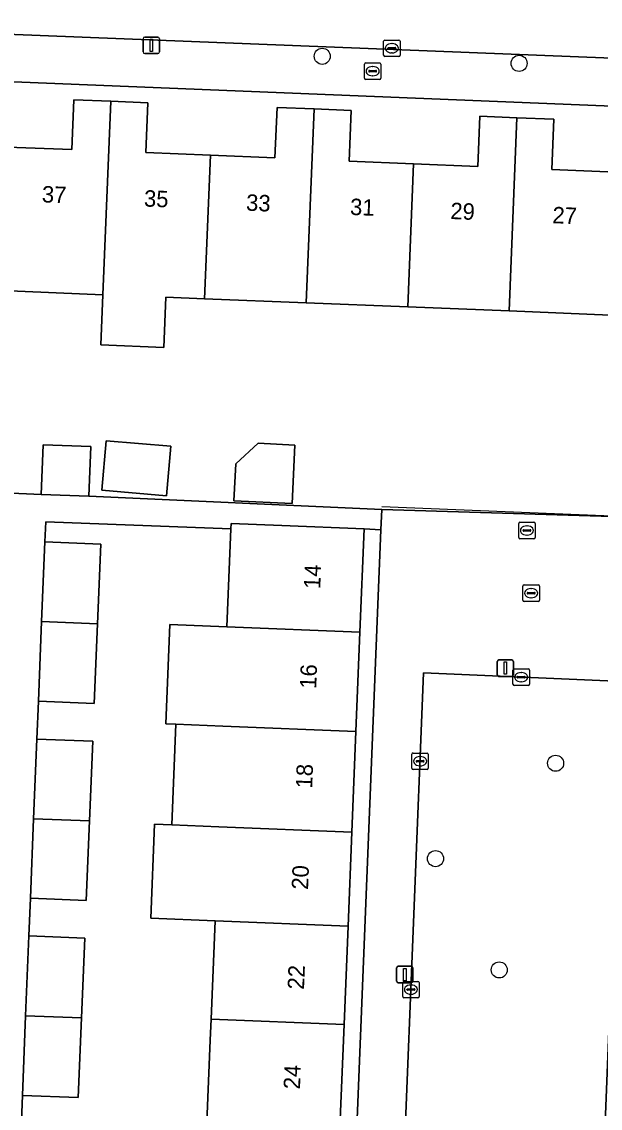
# Model space of a CAD drawing. Extents: x 161354 to 162026, y 386504 to 387460.
# Drawn here: x 161545.9 to 161581.1, y 387060.8 to 387126.9 of the extents above; entities that cross this region are included whole.
import ezdxf

# ---------------------------------------------------------------- set-up
doc = ezdxf.new("R2010")
doc.units = 0
for name, color, linetype in [('IMGEO_Boom', 7, 'Continuous'), ('IMGEO_Brandkraan', 7, 'Continuous'), ('IMGEO_Erf', 7, 'Continuous'), ('IMGEO_Groenvoorziening', 7, 'Continuous'), ('IMGEO_Kolk', 7, 'Continuous'), ('IMGEO_Lichtmast', 7, 'Continuous'), ('IMGEO_Muur', 7, 'Continuous'), ('IMGEO_Pand', 7, 'Continuous'), ('IMGEO_Pand_nummerreeks', 7, 'Continuous'), ('IMGEO_Rijbaan_lokaal_open', 7, 'Continuous'), ('IMGEO_Rioolput', 7, 'Continuous'), ('IMGEO_Voetpad_open', 7, 'Continuous')]:
    doc.layers.add(name, color=color, linetype=linetype)

msp = doc.modelspace()

# ---------------------------------------------------------------- linework, layer by layer
at = {"layer": 'IMGEO_Boom'}
for centre in [(161564.159, 387124.808), (161576.137, 387124.38), (161578.358, 387081.806), (161571.051, 387076.003), (161574.929, 387069.234)]:
    msp.add_circle(centre, 0.489, dxfattribs=at)
at = {"layer": 'IMGEO_Brandkraan'}
for p, q in [((161566.727, 387123.476), (161566.727, 387124.328)), ((161566.802, 387124.402), (161567.654, 387124.402)), ((161567.215, 387124.182), (161567.24, 387124.182)), ((161567.728, 387124.328), (161567.728, 387123.476)), ((161566.986, 387123.896), (161566.986, 387123.908)), ((161567.424, 387123.859), (161567.026, 387123.859)), ((161567.029, 387123.945), (161567.427, 387123.945)), ((161567.238, 387123.622), (161567.213, 387123.622)), ((161567.47, 387123.908), (161567.47, 387123.896)), ((161567.654, 387123.402), (161566.802, 387123.402)), ((161576.112, 387095.537), (161576.112, 387096.389)), ((161576.187, 387096.463), (161577.039, 387096.463)), ((161577.113, 387096.389), (161577.113, 387095.537)), ((161576.371, 387095.957), (161576.371, 387095.969)), ((161576.809, 387095.92), (161576.411, 387095.92)), ((161576.414, 387096.006), (161576.812, 387096.006)), ((161576.623, 387095.683), (161576.598, 387095.683)), ((161576.6, 387096.243), (161576.625, 387096.243)), ((161576.855, 387095.969), (161576.855, 387095.957)), ((161577.039, 387095.463), (161576.187, 387095.463))]:
    msp.add_line(p, q, dxfattribs=at)
for points in [[(161566.727, 387123.476), (161566.727, 387124.328)], [(161566.802, 387124.402), (161567.654, 387124.402)], [(161567.728, 387124.328), (161567.728, 387123.476)], [(161567.654, 387123.402), (161566.802, 387123.402)], [(161576.112, 387095.537), (161576.112, 387096.389)], [(161576.187, 387096.463), (161577.039, 387096.463)], [(161577.113, 387096.389), (161577.113, 387095.537)], [(161577.039, 387095.463), (161576.187, 387095.463)]]:
    msp.add_lwpolyline(points, dxfattribs=at)
for centre, radius, start, end in [((161566.804, 387124.326), 0.0765, 91.55205, 178.44795), ((161566.804, 387124.326), 0.0765, 91.55205, 178.44795), ((161567.652, 387124.326), 0.0765, 1.55205, 88.44795), ((161567.652, 387124.326), 0.0765, 1.55205, 88.44795), ((161566.804, 387123.478), 0.0765, 181.55205, 268.44795), ((161566.804, 387123.478), 0.0765, 181.55205, 268.44795), ((161567.026, 387123.905), 0.0403, 85.87752, 175.75265), ((161567.023, 387123.895), 0.0366, 178.93798, 274.71019), ((161567.427, 387123.902), 0.043, 264.86636, 352.45326), ((161567.431, 387123.907), 0.0386, 1.73085, 96.63898), ((161567.652, 387123.478), 0.0765, 271.55205, 358.44795), ((161567.652, 387123.478), 0.0765, 271.55205, 358.44795), ((161576.189, 387096.387), 0.0765, 91.55205, 178.44795), ((161576.189, 387096.387), 0.0765, 91.55205, 178.44795), ((161577.037, 387096.387), 0.0765, 1.55205, 88.44795), ((161577.037, 387096.387), 0.0765, 1.55205, 88.44795), ((161576.411, 387095.966), 0.0403, 85.87752, 175.75265), ((161576.408, 387095.956), 0.0366, 178.93798, 274.71019), ((161576.812, 387095.963), 0.043, 264.86636, 352.45326), ((161576.816, 387095.968), 0.0386, 1.73085, 96.63898), ((161576.189, 387095.539), 0.0765, 181.55205, 268.44795), ((161576.189, 387095.539), 0.0765, 181.55205, 268.44795), ((161577.037, 387095.539), 0.0765, 271.55205, 358.44795), ((161577.037, 387095.539), 0.0765, 271.55205, 358.44795)]:
    msp.add_arc(centre, radius, start, end, dxfattribs=at)
for centre, major_axis, ratio, start_param, end_param in [((161567.214, 387123.902), (-0.387, 0.002), 0.722429, 4.712389, 7.853982), ((161567.239, 387123.902), (-0.39, 0.002), 0.717154, 1.570796, 4.712389), ((161576.599, 387095.963), (-0.387, 0.002), 0.722429, 4.712389, 7.853982), ((161576.624, 387095.963), (-0.39, 0.002), 0.717154, 1.570796, 4.712389)]:
    msp.add_ellipse(centre, major_axis=major_axis, ratio=ratio, start_param=start_param, end_param=end_param, dxfattribs=at)
at = {"layer": 'IMGEO_Erf'}
for points in [[(161607.248, 387120.747), (161524.9, 387124.083)], [(161524.801, 387118.502), (161526.428, 387118.418), (161532.445, 387118.176), (161532.513, 387119.807), (161536.573, 387119.644), (161536.694, 387122.652), (161538.952, 387122.561), (161541.209, 387122.47), (161541.087, 387119.445), (161545.005, 387119.288), (161548.923, 387119.13), (161549.045, 387122.166), (161551.292, 387122.075), (161553.539, 387121.985), (161553.417, 387118.951), (161557.35, 387118.793), (161561.284, 387118.635), (161561.407, 387121.696)], [(161561.407, 387121.696), (161563.665, 387121.606), (161565.926, 387121.515), (161565.801, 387118.425), (161569.718, 387118.268), (161573.635, 387118.11), (161573.757, 387121.161), (161575.998, 387121.071), (161578.241, 387120.98), (161578.118, 387117.915), (161582.03, 387117.757)], [(161581.68, 387109.068), (161575.525, 387109.316), (161569.368, 387109.563), (161563.19, 387109.812), (161556.999, 387110.061), (161554.637, 387110.156), (161554.514, 387107.096), (161550.695, 387107.25), (161550.818, 387110.309), (161544.654, 387110.557), (161538.479, 387110.806), (161532.18, 387111.059), (161532.101, 387109.083), (161531.979, 387106.052), (161531.857, 387103.021), (161531.689, 387098.848), (161538.919, 387098.528), (161547.059, 387098.161), (161547.177, 387101.182), (161550.075, 387101.069), (161549.957, 387098.047), (161567.776, 387097.249), (161585.787, 387096.692)], [(161557.139, 387059.972), (161557.341, 387064.968), (161557.393, 387066.246), (161557.635, 387072.218), (161553.729, 387072.376), (161553.962, 387078.103), (161555.012, 387078.061), (161555.26, 387084.176), (161554.64, 387084.201), (161554.885, 387090.249), (161558.36, 387090.108), (161558.601, 387096.063), (161547.332, 387096.483), (161547.283, 387095.278), (161550.68, 387095.14), (161550.483, 387090.291), (161550.286, 387085.445), (161546.889, 387085.582), (161546.796, 387083.28), (161550.193, 387083.142), (161549.996, 387078.295), (161549.8, 387073.459), (161546.403, 387073.597), (161546.31, 387071.304), (161549.707, 387071.166), (161549.51, 387066.312), (161549.313, 387061.466), (161545.916, 387061.604), (161545.81, 387058.986)], [(161566.212, 387058.157), (161567.726, 387096.004), (161566.705, 387096.061), (161566.451, 387089.781), (161566.206, 387083.732), (161565.958, 387077.617), (161565.726, 387071.89), (161565.484, 387065.918), (161565.23, 387059.645)]]:
    msp.add_lwpolyline(points, dxfattribs=at)
for points in [[(161554.954, 387101.084), (161554.689, 387098.063), (161550.755, 387098.408), (161551.019, 387101.428)], [(161562.492, 387101.162), (161562.324, 387097.61), (161558.786, 387097.776), (161558.891, 387100.014), (161560.252, 387101.267)]]:
    msp.add_lwpolyline(points, close=True, dxfattribs=at)
at = {"layer": 'IMGEO_Groenvoorziening'}
msp.add_lwpolyline([(161581.277, 387057.391), (161582.455, 387086.771), (161570.329, 387087.3), (161569.151, 387057.942)], close=True, dxfattribs=at)
at = {"layer": 'IMGEO_Kolk'}
for p, q in [((161567.895, 387124.872), (161567.895, 387125.724)), ((161567.97, 387125.798), (161568.822, 387125.798)), ((161568.383, 387125.578), (161568.408, 387125.578)), ((161568.896, 387125.724), (161568.896, 387124.872)), ((161568.822, 387124.798), (161567.97, 387124.798)), ((161568.154, 387125.292), (161568.154, 387125.304)), ((161568.592, 387125.255), (161568.194, 387125.255)), ((161568.197, 387125.341), (161568.595, 387125.341)), ((161568.406, 387125.018), (161568.381, 387125.018)), ((161568.638, 387125.304), (161568.638, 387125.292)), ((161575.764, 387086.617), (161575.764, 387087.469)), ((161575.839, 387087.543), (161576.691, 387087.543)), ((161576.066, 387087.086), (161576.464, 387087.086)), ((161576.252, 387087.323), (161576.277, 387087.323)), ((161576.765, 387087.469), (161576.765, 387086.617)), ((161576.691, 387086.543), (161575.839, 387086.543)), ((161576.023, 387087.037), (161576.023, 387087.049)), ((161576.461, 387087), (161576.063, 387087)), ((161576.275, 387086.763), (161576.25, 387086.763)), ((161576.507, 387087.049), (161576.507, 387087.037)), ((161569.686, 387082.43), (161570.538, 387082.43)), ((161569.611, 387081.504), (161569.611, 387082.356)), ((161569.87, 387081.924), (161569.87, 387081.936)), ((161570.308, 387081.887), (161569.91, 387081.887)), ((161569.913, 387081.973), (161570.311, 387081.973)), ((161570.099, 387082.21), (161570.124, 387082.21)), ((161570.354, 387081.936), (161570.354, 387081.924)), ((161570.612, 387082.356), (161570.612, 387081.504)), ((161570.538, 387081.43), (161569.686, 387081.43)), ((161570.122, 387081.65), (161570.097, 387081.65)), ((161569.054, 387067.611), (161569.054, 387068.463)), ((161569.129, 387068.537), (161569.981, 387068.537)), ((161569.313, 387068.031), (161569.313, 387068.043)), ((161569.751, 387067.994), (161569.353, 387067.994)), ((161569.356, 387068.08), (161569.754, 387068.08)), ((161569.542, 387068.317), (161569.567, 387068.317)), ((161569.797, 387068.043), (161569.797, 387068.031)), ((161570.055, 387068.463), (161570.055, 387067.611)), ((161569.981, 387067.537), (161569.129, 387067.537)), ((161569.565, 387067.757), (161569.54, 387067.757))]:
    msp.add_line(p, q, dxfattribs=at)
for points in [[(161567.895, 387124.872), (161567.895, 387125.724)], [(161567.97, 387125.798), (161568.822, 387125.798)], [(161568.896, 387125.724), (161568.896, 387124.872)], [(161568.822, 387124.798), (161567.97, 387124.798)], [(161575.764, 387086.617), (161575.764, 387087.469)], [(161575.839, 387087.543), (161576.691, 387087.543)], [(161576.765, 387087.469), (161576.765, 387086.617)], [(161576.691, 387086.543), (161575.839, 387086.543)], [(161569.686, 387082.43), (161570.538, 387082.43)], [(161569.611, 387081.504), (161569.611, 387082.356)], [(161570.612, 387082.356), (161570.612, 387081.504)], [(161570.538, 387081.43), (161569.686, 387081.43)], [(161569.054, 387067.611), (161569.054, 387068.463)], [(161569.129, 387068.537), (161569.981, 387068.537)], [(161570.055, 387068.463), (161570.055, 387067.611)], [(161569.981, 387067.537), (161569.129, 387067.537)]]:
    msp.add_lwpolyline(points, dxfattribs=at)
for centre, radius, start, end in [((161567.972, 387125.722), 0.0765, 91.55205, 178.44795), ((161567.972, 387125.722), 0.0765, 91.55205, 178.44795), ((161568.82, 387125.722), 0.0765, 1.55205, 88.44795), ((161568.82, 387125.722), 0.0765, 1.55205, 88.44795), ((161567.972, 387124.874), 0.0765, 181.55205, 268.44795), ((161567.972, 387124.874), 0.0765, 181.55205, 268.44795), ((161568.194, 387125.301), 0.0403, 85.87752, 175.75265), ((161568.191, 387125.291), 0.0366, 178.93798, 274.71019), ((161568.595, 387125.298), 0.043, 264.86636, 352.45326), ((161568.599, 387125.303), 0.0386, 1.73085, 96.63898), ((161568.82, 387124.874), 0.0765, 271.55205, 358.44795), ((161568.82, 387124.874), 0.0765, 271.55205, 358.44795), ((161575.841, 387087.467), 0.0765, 91.55205, 178.44795), ((161575.841, 387087.467), 0.0765, 91.55205, 178.44795), ((161576.063, 387087.046), 0.0403, 85.87752, 175.75265), ((161576.468, 387087.048), 0.0386, 1.73085, 96.63898), ((161576.689, 387087.467), 0.0765, 1.55205, 88.44795), ((161576.689, 387087.467), 0.0765, 1.55205, 88.44795), ((161575.841, 387086.619), 0.0765, 181.55205, 268.44795), ((161575.841, 387086.619), 0.0765, 181.55205, 268.44795), ((161576.06, 387087.036), 0.0366, 178.93798, 274.71019), ((161576.464, 387087.043), 0.043, 264.86636, 352.45326), ((161576.689, 387086.619), 0.0765, 271.55205, 358.44795), ((161576.689, 387086.619), 0.0765, 271.55205, 358.44795), ((161569.688, 387082.354), 0.0765, 91.55205, 178.44795), ((161569.688, 387082.354), 0.0765, 91.55205, 178.44795), ((161570.536, 387082.354), 0.0765, 1.55205, 88.44795), ((161570.536, 387082.354), 0.0765, 1.55205, 88.44795), ((161569.91, 387081.933), 0.0403, 85.87752, 175.75265), ((161569.907, 387081.923), 0.0366, 178.93798, 274.71019), ((161570.311, 387081.93), 0.043, 264.86636, 352.45326), ((161570.315, 387081.935), 0.0386, 1.73085, 96.63898), ((161569.688, 387081.506), 0.0765, 181.55205, 268.44795), ((161569.688, 387081.506), 0.0765, 181.55205, 268.44795), ((161570.536, 387081.506), 0.0765, 271.55205, 358.44795), ((161570.536, 387081.506), 0.0765, 271.55205, 358.44795), ((161569.131, 387068.461), 0.0765, 91.55205, 178.44795), ((161569.131, 387068.461), 0.0765, 91.55205, 178.44795), ((161569.353, 387068.04), 0.0403, 85.87752, 175.75265), ((161569.35, 387068.03), 0.0366, 178.93798, 274.71019), ((161569.754, 387068.037), 0.043, 264.86636, 352.45326), ((161569.758, 387068.042), 0.0386, 1.73085, 96.63898), ((161569.979, 387068.461), 0.0765, 1.55205, 88.44795), ((161569.979, 387068.461), 0.0765, 1.55205, 88.44795), ((161569.131, 387067.613), 0.0765, 181.55205, 268.44795), ((161569.131, 387067.613), 0.0765, 181.55205, 268.44795), ((161569.979, 387067.613), 0.0765, 271.55205, 358.44795), ((161569.979, 387067.613), 0.0765, 271.55205, 358.44795)]:
    msp.add_arc(centre, radius, start, end, dxfattribs=at)
for centre, major_axis, ratio, start_param, end_param in [((161568.382, 387125.298), (-0.387, 0.002), 0.722429, 4.712389, 7.853982), ((161568.407, 387125.298), (-0.39, 0.002), 0.717154, 1.570796, 4.712389), ((161576.251, 387087.043), (-0.387, 0.002), 0.722429, 4.712389, 7.853982), ((161576.276, 387087.043), (-0.39, 0.002), 0.717154, 1.570796, 4.712389), ((161570.098, 387081.93), (-0.387, 0.002), 0.722429, 4.712389, 7.853982), ((161570.123, 387081.93), (-0.39, 0.002), 0.717154, 1.570796, 4.712389), ((161569.541, 387068.037), (-0.387, 0.002), 0.722429, 4.712389, 7.853982), ((161569.566, 387068.037), (-0.39, 0.002), 0.717154, 1.570796, 4.712389)]:
    msp.add_ellipse(centre, major_axis=major_axis, ratio=ratio, start_param=start_param, end_param=end_param, dxfattribs=at)
at = {"layer": 'IMGEO_Lichtmast'}
for p, q in [((161553.26, 387125.075), (161553.26, 387125.875)), ((161553.26, 387125.875), (161553.26, 387125.075)), ((161553.36, 387125.975), (161554.15, 387125.975)), ((161554.15, 387125.975), (161553.36, 387125.975)), ((161554.25, 387125.875), (161554.25, 387125.075)), ((161554.25, 387125.075), (161554.25, 387125.875)), ((161554.15, 387124.975), (161553.36, 387124.975)), ((161553.36, 387124.975), (161554.15, 387124.975)), ((161574.803, 387087.191), (161574.803, 387087.991)), ((161574.803, 387087.991), (161574.803, 387087.191)), ((161574.903, 387088.091), (161575.693, 387088.091)), ((161575.693, 387088.091), (161574.903, 387088.091)), ((161575.793, 387087.991), (161575.793, 387087.191)), ((161575.793, 387087.191), (161575.793, 387087.991)), ((161575.693, 387087.091), (161574.903, 387087.091)), ((161574.903, 387087.091), (161575.693, 387087.091)), ((161568.686, 387068.555), (161568.686, 387069.355)), ((161568.686, 387069.355), (161568.686, 387068.555)), ((161568.786, 387069.455), (161569.576, 387069.455)), ((161569.576, 387069.455), (161568.786, 387069.455)), ((161569.676, 387069.355), (161569.676, 387068.555)), ((161569.676, 387068.555), (161569.676, 387069.355)), ((161569.576, 387068.455), (161568.786, 387068.455)), ((161568.786, 387068.455), (161569.576, 387068.455))]:
    msp.add_line(p, q, dxfattribs=at)
for points in [[(161553.68, 387125.85), (161553.83, 387125.85), (161553.83, 387125.1), (161553.68, 387125.1), (161553.68, 387125.85)], [(161575.223, 387087.966), (161575.373, 387087.966), (161575.373, 387087.216), (161575.223, 387087.216), (161575.223, 387087.966)], [(161569.106, 387069.33), (161569.256, 387069.33), (161569.256, 387068.58), (161569.106, 387068.58), (161569.106, 387069.33)]]:
    msp.add_lwpolyline(points, dxfattribs=at)
for centre, start, end in [((161553.36, 387125.875), 90, 180), ((161553.36, 387125.875), 90, 180), ((161554.15, 387125.875), 0, 90), ((161554.15, 387125.875), 360, 90), ((161553.36, 387125.075), 180, 270), ((161553.36, 387125.075), 180, 270), ((161554.15, 387125.075), 270, 0), ((161554.15, 387125.075), 270, 0), ((161574.903, 387087.991), 90, 180), ((161574.903, 387087.991), 90, 180), ((161575.693, 387087.991), 0, 90), ((161575.693, 387087.991), 360, 90), ((161574.903, 387087.191), 180, 270), ((161574.903, 387087.191), 180, 270), ((161575.693, 387087.191), 270, 0), ((161575.693, 387087.191), 270, 0), ((161568.786, 387069.355), 90, 180), ((161568.786, 387069.355), 90, 180), ((161569.576, 387069.355), 0, 90), ((161569.576, 387069.355), 360, 90), ((161568.786, 387068.555), 180, 270), ((161568.786, 387068.555), 180, 270), ((161569.576, 387068.555), 270, 0), ((161569.576, 387068.555), 270, 0)]:
    msp.add_arc(centre, 0.1, start, end, dxfattribs=at)
at = {"layer": 'IMGEO_Muur'}
msp.add_lwpolyline([(161567.783, 387097.423), (161585.787, 387096.692)], dxfattribs=at)
at = {"layer": 'IMGEO_Pand'}
for points in [[(161551.292, 387122.075), (161549.045, 387122.166), (161548.923, 387119.13), (161545.005, 387119.288), (161544.654, 387110.557), (161550.818, 387110.309)], [(161557.35, 387118.793), (161553.417, 387118.951), (161553.539, 387121.985), (161551.292, 387122.075), (161550.818, 387110.309), (161550.695, 387107.25), (161554.514, 387107.096), (161554.637, 387110.156), (161556.999, 387110.061)], [(161563.665, 387121.606), (161561.407, 387121.696), (161561.284, 387118.635), (161557.35, 387118.793), (161556.999, 387110.061), (161563.19, 387109.812)], [(161569.718, 387118.268), (161565.801, 387118.425), (161565.926, 387121.515), (161563.665, 387121.606), (161563.19, 387109.812), (161569.368, 387109.563)], [(161569.368, 387109.563), (161575.525, 387109.316), (161575.998, 387121.071), (161573.757, 387121.161), (161573.635, 387118.11), (161569.718, 387118.268)], [(161582.03, 387117.757), (161578.118, 387117.915), (161578.241, 387120.98), (161575.998, 387121.071), (161575.525, 387109.316), (161581.68, 387109.068)], [(161547.177, 387101.182), (161547.059, 387098.161), (161549.957, 387098.047), (161550.075, 387101.069)], [(161551.019, 387101.428), (161550.755, 387098.408), (161554.689, 387098.063), (161554.954, 387101.084)], [(161560.252, 387101.267), (161558.891, 387100.014), (161558.786, 387097.776), (161562.324, 387097.61), (161562.492, 387101.162)], [(161566.705, 387096.061), (161561.71, 387096.263), (161558.614, 387096.388), (161558.601, 387096.063), (161558.36, 387090.108), (161566.451, 387089.781)], [(161547.283, 387095.278), (161547.086, 387090.428), (161550.483, 387090.291), (161550.68, 387095.14)], [(161550.483, 387090.291), (161547.086, 387090.428), (161546.889, 387085.582), (161550.286, 387085.445)], [(161566.451, 387089.781), (161558.36, 387090.108), (161554.885, 387090.249), (161554.64, 387084.201), (161555.26, 387084.176), (161558.115, 387084.06), (161566.206, 387083.732)], [(161566.206, 387083.732), (161558.115, 387084.06), (161555.26, 387084.176), (161555.012, 387078.061), (161557.867, 387077.945), (161565.958, 387077.617)], [(161546.796, 387083.28), (161546.599, 387078.433), (161549.996, 387078.295), (161550.193, 387083.142)], [(161549.996, 387078.295), (161546.599, 387078.433), (161546.403, 387073.597), (161549.8, 387073.459)], [(161565.958, 387077.617), (161557.867, 387077.945), (161555.012, 387078.061), (161553.962, 387078.103), (161553.729, 387072.376), (161557.635, 387072.218), (161565.726, 387071.89)], [(161557.635, 387072.218), (161557.393, 387066.246), (161565.484, 387065.918), (161565.726, 387071.89)], [(161546.31, 387071.304), (161546.113, 387066.45), (161549.51, 387066.312), (161549.707, 387071.166)], [(161549.51, 387066.312), (161546.113, 387066.45), (161545.916, 387061.604), (161549.313, 387061.466)], [(161557.393, 387066.246), (161557.341, 387064.968), (161557.139, 387059.972), (161565.23, 387059.645), (161565.484, 387065.918)]]:
    msp.add_lwpolyline(points, close=True, dxfattribs=at)
at = {"layer": 'IMGEO_Rijbaan_lokaal_open'}
msp.add_lwpolyline([(161525.989, 387126.911), (161609.444, 387123.591), (161627.105, 387122.855), (161628.6, 387122.785)], dxfattribs=at)
at = {"layer": 'IMGEO_Rioolput'}
for p, q in [((161576.369, 387091.726), (161576.369, 387092.578)), ((161576.444, 387092.652), (161577.296, 387092.652)), ((161576.857, 387092.432), (161576.882, 387092.432)), ((161577.37, 387092.578), (161577.37, 387091.726)), ((161576.628, 387092.146), (161576.628, 387092.158)), ((161577.066, 387092.109), (161576.668, 387092.109)), ((161576.671, 387092.195), (161577.069, 387092.195)), ((161576.88, 387091.872), (161576.855, 387091.872)), ((161577.112, 387092.158), (161577.112, 387092.146)), ((161577.296, 387091.652), (161576.444, 387091.652))]:
    msp.add_line(p, q, dxfattribs=at)
for points in [[(161576.369, 387091.726), (161576.369, 387092.578)], [(161576.444, 387092.652), (161577.296, 387092.652)], [(161577.37, 387092.578), (161577.37, 387091.726)], [(161577.296, 387091.652), (161576.444, 387091.652)]]:
    msp.add_lwpolyline(points, dxfattribs=at)
for centre, radius, start, end in [((161576.446, 387092.576), 0.0765, 91.55205, 178.44795), ((161576.446, 387092.576), 0.0765, 91.55205, 178.44795), ((161577.294, 387092.576), 0.0765, 1.55205, 88.44795), ((161577.294, 387092.576), 0.0765, 1.55205, 88.44795), ((161576.446, 387091.728), 0.0765, 181.55205, 268.44795), ((161576.446, 387091.728), 0.0765, 181.55205, 268.44795), ((161576.668, 387092.155), 0.0403, 85.87752, 175.75265), ((161576.665, 387092.145), 0.0366, 178.93798, 274.71019), ((161577.069, 387092.152), 0.043, 264.86636, 352.45326), ((161577.073, 387092.157), 0.0386, 1.73085, 96.63898), ((161577.294, 387091.728), 0.0765, 271.55205, 358.44795), ((161577.294, 387091.728), 0.0765, 271.55205, 358.44795)]:
    msp.add_arc(centre, radius, start, end, dxfattribs=at)
for centre, major_axis, ratio, start_param, end_param in [((161576.856, 387092.152), (-0.387, 0.002), 0.722429, 4.712389, 7.853982), ((161576.881, 387092.152), (-0.39, 0.002), 0.717154, 1.570796, 4.712389)]:
    msp.add_ellipse(centre, major_axis=major_axis, ratio=ratio, start_param=start_param, end_param=end_param, dxfattribs=at)
at = {"layer": 'IMGEO_Voetpad_open'}
for points in [[(161609.444, 387123.591), (161525.989, 387126.911)], [(161524.9, 387124.083), (161607.248, 387120.747), (161608.808, 387120.684), (161628.95, 387119.868)], [(161545.81, 387058.986), (161545.916, 387061.604), (161546.113, 387066.45), (161546.31, 387071.304), (161546.403, 387073.597), (161546.599, 387078.433), (161546.796, 387083.28), (161546.889, 387085.582), (161547.086, 387090.428), (161547.283, 387095.278), (161547.332, 387096.483), (161558.601, 387096.063), (161558.614, 387096.388), (161561.71, 387096.263), (161566.705, 387096.061), (161567.726, 387096.004), (161567.776, 387097.249), (161549.957, 387098.047), (161547.059, 387098.161), (161538.919, 387098.528)]]:
    msp.add_lwpolyline(points, dxfattribs=at)
msp.add_lwpolyline([(161585.719, 387095.031), (161585.787, 387096.692), (161567.776, 387097.249), (161567.726, 387096.004), (161566.212, 387058.157), (161569.151, 387057.942), (161570.329, 387087.3), (161582.455, 387086.771), (161581.277, 387057.391), (161584.181, 387057.259)], close=True, dxfattribs=at)

# ---------------------------------------------------------------- texts
at = {"layer": 'IMGEO_Pand_nummerreeks'}
for s, rotation, p in [('37', 357.66233, (161547.086, 387115.928)), ('35', 357.66233, (161553.298, 387115.674)), ('33', 357.65964, (161559.511, 387115.421)), ('31', 357.65964, (161565.837, 387115.163)), ('29', 357.65964, (161571.937, 387114.913)), ('27', 357.65964, (161578.15, 387114.659)), ('14', 87.67973, (161564.034, 387092.394)), ('16', 87.67973, (161563.789, 387086.324)), ('18', 87.67973, (161563.543, 387080.258)), ('20', 87.67973, (161563.293, 387074.098)), ('22', 87.68055, (161563.047, 387068.022)), ('24', 87.68055, (161562.801, 387061.956))]:
    msp.add_text(s, height=1, rotation=rotation, dxfattribs=at).set_placement(p)

doc.saveas('drawing.dxf')
